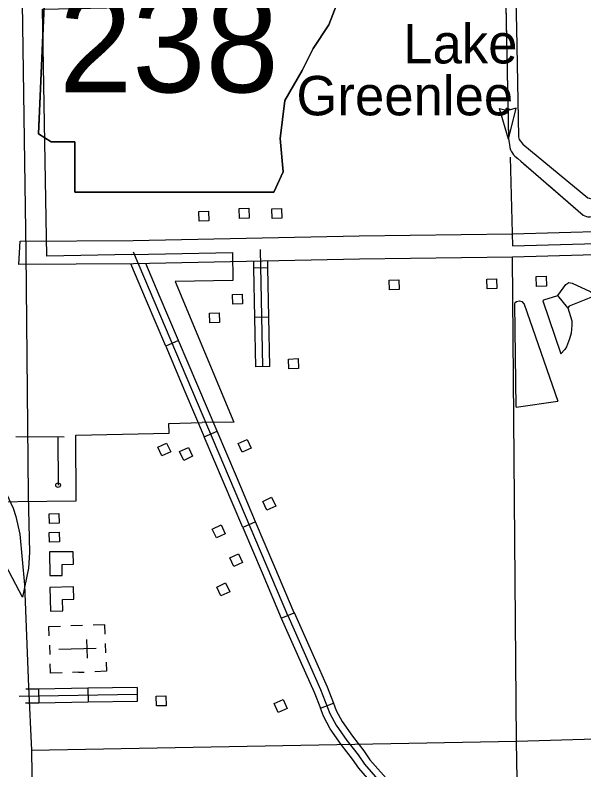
# Model space of a CAD drawing. Extents: x 1084508 to 1142749, y 1057638 to 1093403.
# Drawn here: x 1102881 to 1104795, y 1070508 to 1073047 of the extents above; entities that cross this region are included whole.
import ezdxf

# ---------------------------------------------------------------- set-up
doc = ezdxf.new("R2010")
doc.units = 0
for name, color, linetype in [('Level 10', 7, 'Continuous'), ('Level 15', 7, 'Continuous'), ('Level 21', 7, 'Continuous'), ('Level 31', 7, 'Continuous'), ('Level 32', 7, 'Continuous'), ('Level 33', 7, 'Continuous'), ('Level 35', 7, 'Continuous'), ('Level 43', 7, 'Continuous'), ('Level 5', 7, 'Continuous'), ('Level 56', 7, 'Continuous'), ('Level 57', 7, 'Continuous'), ('Level 58', 7, 'Continuous'), ('Level 6', 7, 'Continuous')]:
    doc.layers.add(name, color=color, linetype=linetype)

msp = doc.modelspace()

# ---------------------------------------------------------------- linework, layer by layer
at = {"layer": 'Level 10'}
for p, q in [((1102893.7, 1072207.8), (1102897.3, 1072286.3)), ((1102905.3, 1071089.9), (1102848.3, 1071197.9))]:
    msp.add_line(p, q, dxfattribs=at)
for points in [[(1102319.1, 1073148.9), (1102903.4, 1073165.9), (1102916.4, 1072247.3), (1102924.5, 1071432.2), (1102929.4, 1071239.5), (1102926.3, 1071187.3), (1102905.3, 1071089.9)], [(1102897.3, 1072286.3), (1103278.1, 1072289.4), (1104038.6, 1072304.3), (1104553.1, 1072310.9), (1105186.3, 1072329.7)], [(1105188.6, 1072251.2), (1104554.7, 1072232.4), (1104039.9, 1072225.9), (1103279.2, 1072211), (1102893.7, 1072207.8)]]:
    msp.add_lwpolyline(points, dxfattribs=at)
at = {"layer": 'Level 15'}
msp.add_lwpolyline([(1102008.4, 1071986.4), (1102416.6, 1071800.3), (1102493.2, 1071764.3), (1102549.3, 1071740.7), (1102617.3, 1071705.1), (1102652.7, 1071681.1), (1102720.8, 1071620.3), (1102744.9, 1071594.3), (1102816, 1071498.8), (1102851.5, 1071436.4), (1102874.2, 1071389.2), (1102883.2, 1071361.1), (1102897, 1071301.5), (1102912.6, 1071131), (1102926, 1070788), (1102935.9, 1070574.4), (1102942.8, 1070086.7)], dxfattribs=at)
at = {"layer": 'Level 21'}
for p, q in [((1102959.6, 1072647.8), (1102980.8, 1073131.1)), ((1103968.6, 1073099.2), (1103936.7, 1073014.3)), ((1103936.7, 1073014.3), (1103883.6, 1072934.6)), ((1103883.6, 1072934.6), (1103846.4, 1072860.3)), ((1103846.4, 1072860.3), (1103788, 1072759.4)), ((1103788, 1072759.4), (1103772.1, 1072631.9)), ((1103002.1, 1072621.3), (1102959.6, 1072647.8)), ((1103772.1, 1072631.9), (1103782.7, 1072520.4)), ((1103081.7, 1072621.3), (1103002.1, 1072621.3)), ((1103081.7, 1072451.4), (1103081.7, 1072621.3)), ((1103782.7, 1072520.4), (1103750.8, 1072451.4)), ((1103750.8, 1072451.4), (1103081.7, 1072451.4))]:
    msp.add_line(p, q, dxfattribs=at)
msp.add_lwpolyline([(1102933.1, 1073449.7), (1102980.8, 1073131.1), (1102959.6, 1072647.8), (1103002.1, 1072621.3), (1103081.7, 1072621.3), (1103081.7, 1072451.4), (1103750.8, 1072451.4), (1103782.7, 1072520.4), (1103772.1, 1072631.9), (1103788, 1072759.4), (1103846.4, 1072860.3), (1103883.6, 1072934.6), (1103936.7, 1073014.3), (1103968.6, 1073099.2), (1103995.1, 1073168.2), (1104042.9, 1073226.7), (1104053.5, 1073263.8), (1104032.3, 1073290.4), (1103867.7, 1073290.4), (1103904.8, 1073364.7), (1103910.1, 1073412.5), (1103888.1, 1073449.2)], close=True, dxfattribs=at)
at = {"layer": 'Level 31'}
for p, q in [((1103430.7, 1071952.4), (1103387.4, 1071934)), ((1103517, 1071629), (1103560.4, 1071647.4)), ((1103560.4, 1071647.4), (1103560.4, 1071647.4)), ((1103690, 1071342.3), (1103646.7, 1071323.9)), ((1103776.3, 1071018.8), (1103819.6, 1071037.2)), ((1103908.1, 1070715.5), (1103951.9, 1070732.7)), ((1103951.9, 1070732.7), (1103951.9, 1070732.7))]:
    msp.add_line(p, q, dxfattribs=at)
for points in [[(1103797.9, 1071028), (1103278.7, 1072250.2)], [(1103322.6, 1072086.6), (1103269.8, 1072210.9)], [(1103365.9, 1072105), (1103320.6, 1072211.8)], [(1103430.7, 1071952.4), (1103365.9, 1072105)], [(1103387.4, 1071934), (1103322.6, 1072086.6)], [(1103495.6, 1071799.9), (1103430.7, 1071952.4)], [(1103387.4, 1071934), (1103452.2, 1071781.5)], [(1103560.4, 1071647.4), (1103495.6, 1071799.9)], [(1103452.2, 1071781.5), (1103517, 1071629)], [(1103625.2, 1071494.8), (1103560.4, 1071647.4)], [(1103581.8, 1071476.4), (1103517, 1071629)], [(1103690, 1071342.3), (1103625.2, 1071494.8)], [(1103646.7, 1071323.9), (1103581.8, 1071476.4)], [(1103754.8, 1071189.8), (1103690, 1071342.3)], [(1103646.7, 1071323.9), (1103711.5, 1071171.4)], [(1103819.6, 1071037.2), (1103754.8, 1071189.8)], [(1103711.5, 1071171.4), (1103776.3, 1071018.8)], [(1103797.9, 1071028), (1103908.5, 1070778.7), (1103940.1, 1070698.5), (1103961.2, 1070658.7), (1103996.8, 1070607.8), (1104035.1, 1070558.6), (1104055.9, 1070528.2), (1104257.2, 1070296.8), (1104528, 1069975.1), (1104673.9, 1069808), (1104973.2, 1069451.2)], [(1103819.5, 1071037.6), (1103886.7, 1070886.1)], [(1103776.4, 1071018.5), (1103843.6, 1070867)], [(1103886.7, 1070886.1), (1103930.3, 1070787.8), (1103951.9, 1070732.7)], [(1103843.6, 1070867), (1103886.8, 1070769.7), (1103908.1, 1070715.5)], [(1103951.9, 1070732.7), (1103961.5, 1070708.4), (1103981.3, 1070671), (1104015.7, 1070621.8), (1104034.5, 1070597.7)], [(1103997.3, 1070568.8), (1103977.8, 1070593.8), (1103941.1, 1070646.4), (1103918.7, 1070688.7), (1103908.1, 1070715.5)], [(1104034.5, 1070597.7), (1104054.1, 1070572.5), (1104074.6, 1070542.6), (1104137.7, 1070470)], [(1104102.2, 1070439.1), (1104037.2, 1070513.8), (1104016.1, 1070544.7), (1103997.3, 1070568.8)]]:
    msp.add_lwpolyline(points, dxfattribs=at)
at = {"layer": 'Level 32'}
for p, q in [((1103731.2, 1072196.9), (1103684.1, 1072196)), ((1103734.3, 1072031.2), (1103687.2, 1072030.3)), ((1103737.3, 1071865.5), (1103690.3, 1071864.6)), ((1102959.6, 1070780.1), (1102960.5, 1070733.1)), ((1103125.4, 1070783), (1103126.2, 1070735.9)), ((1103291.1, 1070785.9), (1103291.9, 1070738.8))]:
    msp.add_line(p, q, dxfattribs=at)
for points in [[(1103713.8, 1071865), (1103706.5, 1072258.6)], [(1103684.1, 1072196), (1103683.7, 1072218.9)], [(1103731.2, 1072196.9), (1103730.8, 1072219.8)], [(1103687.2, 1072030.3), (1103684.1, 1072196)], [(1103734.3, 1072031.2), (1103731.2, 1072196.9)], [(1103690.3, 1071864.6), (1103687.2, 1072030.3)], [(1103737.3, 1071865.5), (1103734.3, 1072031.2)], [(1102959.6, 1070780.1), (1102916.8, 1070779.4)], [(1103125.4, 1070783), (1102959.6, 1070780.1)], [(1103291.1, 1070785.9), (1103125.4, 1070783)], [(1103291.5, 1070762.4), (1102894.8, 1070755.5)], [(1102960.5, 1070733.1), (1102915.2, 1070732.3)], [(1103126.2, 1070735.9), (1102960.5, 1070733.1)], [(1103291.9, 1070738.8), (1103126.2, 1070735.9)]]:
    msp.add_lwpolyline(points, dxfattribs=at)
at = {"layer": 'Level 33'}
for points in [[(1102882.8, 1071629.9), (1103045.9, 1071628.5)], [(1103024.9, 1071628.6), (1103025.3, 1071466.1)]]:
    msp.add_lwpolyline(points, dxfattribs=at)
msp.add_circle((1103025.3, 1071466.1), 7.85, dxfattribs=at)
at = {"layer": 'Level 35'}
for points in [[(1104563.3, 1073182.8), (1104567.5, 1073002.6)], [(1104567.5, 1073002.6), (1104575, 1072637.8), (1104576.9, 1072628.8), (1104589.7, 1072612.6), (1104808.1, 1072432.6), (1104825.2, 1072427.8), (1105298.9, 1072447.7), (1105314.1, 1072453.6), (1105319.2, 1072460), (1105323.1, 1073018.7)], [(1104656.7, 1072085.8), (1104659.4, 1072089.4), (1104706.9, 1072104.2), (1104734, 1072140.9), (1104743.5, 1072147.5), (1104755.4, 1072146), (1104815.7, 1072117.9), (1104827.3, 1072107), (1104827.1, 1072103.2), (1104823.2, 1072099.7), (1104745.5, 1072068.1), (1104741, 1072062), (1104754.4, 1072018.5), (1104754.5, 1072004.4), (1104751.7, 1071977), (1104746.3, 1071957.9), (1104735.9, 1071931.2), (1104730.3, 1071922.6), (1104716.6, 1071908)], [(1104741, 1072062), (1104706.9, 1072104.2)], [(1104567, 1071728.3), (1104561.7, 1072074.4), (1104563.7, 1072080.5), (1104567.7, 1072084), (1104578, 1072086.6), (1104586.2, 1072083.4), (1104593.1, 1072074.5), (1104706.6, 1071748.4)], [(1104656.7, 1072085.8), (1104716.6, 1071908)], [(1104567, 1071728.3), (1104706.6, 1071748.4)]]:
    msp.add_lwpolyline(points, dxfattribs=at)
at = {"layer": 'Level 43'}
for p, q in [((1104540.7, 1072629.7), (1104510.8, 1072733.2)), ((1104510.8, 1072733.2), (1104538.6, 1072726.3)), ((1104566.5, 1072734.3), (1104539, 1072726.3)), ((1104540.7, 1072629.7), (1104566.5, 1072734.3))]:
    msp.add_line(p, q, dxfattribs=at)
for points in [[(1104515, 1073920.4), (1104540.7, 1072632), (1104544.2, 1072610.8), (1104545.7, 1072602.3), (1104547.9, 1072593.9), (1104549.9, 1072589), (1104553.9, 1072582.2), (1104558.2, 1072577.3), (1104562.7, 1072572.5), (1104571.8, 1072565.2), (1104582.4, 1072555.9), (1104792.1, 1072374.6), (1104803.2, 1072369.7), (1104808, 1072368.6), (1104814.3, 1072368.2), (1105241.8, 1072376.2), (1105260.9, 1072334.4)], [(1104531.6, 1073085.4), (1104534.1, 1072961.1)], [(1104534.9, 1072919.7), (1104537.4, 1072795.4)], [(1104538.2, 1072754), (1104540.7, 1072632), (1104541, 1072629.7)], [(1104549.8, 1072589.3), (1104549.9, 1072589), (1104553.9, 1072582.2), (1104558.2, 1072577.3), (1104562.7, 1072572.5), (1104571.8, 1072565.2), (1104582.4, 1072555.9), (1104593.8, 1072546.1)], [(1104593.8, 1072546.1), (1104640.8, 1072505.4)], [(1104672.1, 1072478.3), (1104766.2, 1072397)]]:
    msp.add_lwpolyline(points, dxfattribs=at)
at = {"layer": 'Level 5'}
for points in [[(1104579.4, 1069973.7), (1104567.6, 1070604), (1104554.2, 1072232.4)], [(1106237.8, 1070653.7), (1104567.6, 1070604), (1102936, 1070573.9)]]:
    msp.add_lwpolyline(points, dxfattribs=at)
at = {"layer": 'Level 56'}
for points in [[(1103635.8, 1072363.5), (1103634.7, 1072396.2), (1103667.4, 1072397.3), (1103668.5, 1072364.6)], [(1103745.9, 1072362.9), (1103744.8, 1072395.6), (1103777.5, 1072396.7), (1103778.7, 1072364)], [(1103499.8, 1072353.9), (1103498.7, 1072386.6), (1103531.5, 1072387.7), (1103532.6, 1072355)], [(1104635.5, 1072134.8), (1104634.4, 1072167.5), (1104667.2, 1072168.6), (1104668.3, 1072135.9)], [(1104140.6, 1072122.8), (1104139.5, 1072155.4), (1104172.3, 1072156.5), (1104173.4, 1072123.9)], [(1104468.9, 1072126.6), (1104467.8, 1072159.2), (1104500.5, 1072160.4), (1104501.6, 1072127.7)], [(1103613.4, 1072075.3), (1103612.2, 1072107.9), (1103645, 1072109), (1103646.1, 1072076.4)], [(1103535.4, 1072012), (1103534.3, 1072044.6), (1103567.1, 1072045.8), (1103568.2, 1072013.1)], [(1103801.3, 1071857.8), (1103800.2, 1071890.4), (1103833, 1071891.6), (1103834.1, 1071858.9)], [(1103360.7, 1071593.9), (1103390.3, 1071607.7), (1103404.2, 1071578), (1103374.6, 1071564.2)], [(1103631.4, 1071606.4), (1103661, 1071620.2), (1103674.8, 1071590.5), (1103645.2, 1071576.7)], [(1103434.1, 1071579), (1103463.7, 1071592.8), (1103477.6, 1071563.1), (1103447.9, 1071549.3)], [(1103714, 1071411.5), (1103743.7, 1071425.2), (1103757.5, 1071395.5), (1103727.9, 1071381.8)], [(1102995.9, 1071336.8), (1102994.8, 1071369.4), (1103027.5, 1071370.5), (1103028.6, 1071337.9)], [(1103544.2, 1071318.4), (1103573.8, 1071332.1), (1103587.7, 1071302.4), (1103558.1, 1071288.6)], [(1102996.9, 1071274.5), (1102995.8, 1071307.2), (1103028.6, 1071308.3), (1103029.7, 1071275.6)], [(1103602.8, 1071221.7), (1103632.5, 1071235.5), (1103646.3, 1071205.8), (1103616.7, 1071192)], [(1103559.3, 1071123.3), (1103588.9, 1071137.1), (1103602.7, 1071107.4), (1103573.1, 1071093.6)], [(1103356.1, 1070723.3), (1103355, 1070755.9), (1103387.8, 1070757.1), (1103388.9, 1070724.4)], [(1103796, 1070715.2), (1103766.1, 1070701.8), (1103752.7, 1070731.7), (1103782.5, 1070745.1)]]:
    msp.add_lwpolyline(points, close=True, dxfattribs=at)
at = {"layer": 'Level 57'}
for p, q in [((1103107.6, 1070994.2), (1103068.4, 1070992.8)), ((1103121.2, 1070947.5), (1103123.4, 1070884.5)), ((1102996.3, 1070927.4), (1102997.4, 1070896)), ((1103185.6, 1070902.4), (1103184.5, 1070933.8)), ((1103153.7, 1070917.2), (1103028.2, 1070912.9)), ((1103090.9, 1070915.1), (1103090.9, 1070915.1)), ((1103090.9, 1070915.1), (1103090.9, 1070915.1)), ((1103093.6, 1070836.6), (1103073.7, 1070836)), ((1103093.6, 1070836.6), (1103112.9, 1070837.3))]:
    msp.add_line(p, q, dxfattribs=at)
for points in [[(1102995.2, 1070958.9), (1102994.1, 1070990.3), (1103033.4, 1070991.6)], [(1103183.4, 1070965.3), (1103182.4, 1070996.7), (1103143.2, 1070995.4)], [(1103186.6, 1070871.2), (1103187.7, 1070839.9), (1103148.5, 1070838.5)], [(1103038.7, 1070834.8), (1102999.5, 1070833.4), (1102998.4, 1070864.8)]]:
    msp.add_lwpolyline(points, dxfattribs=at)
at = {"layer": 'Level 58'}
for points in [[(1102996.9, 1071241.5), (1102997.2, 1071161.8), (1103039.3, 1071161.9), (1103039.1, 1071199.7), (1103076.8, 1071199.8), (1103076.6, 1071241.8)], [(1102997.1, 1071122), (1102999.4, 1071042.3), (1103041.5, 1071043.6), (1103040.4, 1071081.3), (1103078, 1071082.4), (1103076.8, 1071124.4)]]:
    msp.add_lwpolyline(points, close=True, dxfattribs=at)
at = {"layer": 'Level 6'}
msp.add_line((1104546.9, 1072569), (1104553.9, 1072271.6), dxfattribs=at)
for points in [[(1103273.6, 1072241.8), (1102988, 1072235.9), (1102972.5, 1073066.7), (1104534.3, 1073100.5)], [(1104553.9, 1072271.6), (1105159.5, 1072287.8)], [(1103273.6, 1072241.8), (1103612, 1072248.9), (1103612.8, 1072154.1), (1103419.2, 1072151.3), (1103616.7, 1071677.9), (1103509.6, 1071676.3)], [(1102691.5, 1071409.2), (1103086.4, 1071413.8), (1103084.6, 1071634.2), (1103399.1, 1071641.1), (1103398.3, 1071673.4), (1103509.6, 1071676.3)]]:
    msp.add_lwpolyline(points, dxfattribs=at)

# ---------------------------------------------------------------- texts
at = {"layer": 'Level 21'}
msp.add_text('238', height=331.46, dxfattribs=at).set_placement((1103028.4, 1072787.6))
at = {"layer": 'Level 35'}
for s, p in [('Lake', (1104186.8, 1072884.5)), ('Greenlee', (1103827.4, 1072709.9))]:
    msp.add_text(s, height=132.58, dxfattribs=at).set_placement(p)

doc.saveas('drawing.dxf')
